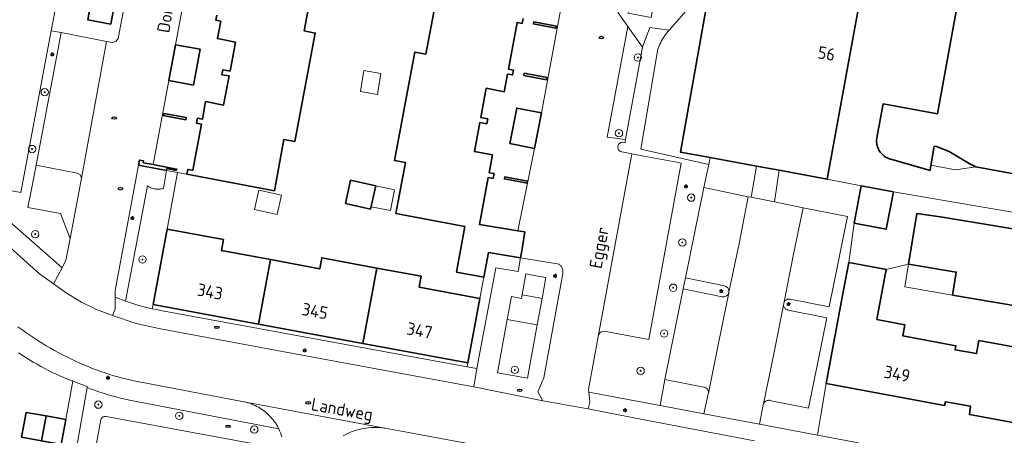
# Model space of a CAD drawing. Header units: metres. Extents: x 152610 to 160096, y 456114 to 462495.
# Tile 387 of 656: x 157570 to 157677, y 460284 to 460329. Entities that reach past the tile are written whole.
import ezdxf
from ezdxf.enums import TextEntityAlignment as Align

# ---------------------------------------------------------------- set-up
doc = ezdxf.new("R2010")
doc.units = ezdxf.units.M
doc.header["$LTSCALE"] = 0.5
doc.layers.get('0').update_dxf_attribs({"linetype": 'CONTINUOUS'})
for name, color, linetype, lineweight in [('B-PV-GR-BEPLANTING_CULTUUR_HEESTERS-GV', 251, 'CONTINUOUS', 18), ('B-PV-GR-BOOM-S', 251, 'CONTINUOUS', 25), ('B-PV-IE-MEUBILAIR-S', 251, 'CONTINUOUS', 25), ('B-PV-OG-BEBOUWING-GV', 6, 'CONTINUOUS', 35), ('B-PV-OG-BEBOUWING-T18', 1, 'CONTINUOUS', 18), ('B-PV-OG-BEBOUWING_OVERBOUWING-GV', 251, 'CONTINUOUS', 18), ('B-PV-OG-BEBOUWING_SCHUUR-GV', 251, 'CONTINUOUS', 18), ('B-PV-OG-TOPOGRAFIE-T18', 1, 'CONTINUOUS', 18), ('B-PV-VH-OPENVERHARDING_BETONSTRAATSTEEN-GV', 251, 'CONTINUOUS', 18), ('B-PV-VH-OPENVERHARDING_STRAATBAKSTEEN-GV', 251, 'CONTINUOUS', 18), ('B-PV-VH-OPENVERHARDING_TEGEL-GV', 251, 'CONTINUOUS', 18)]:
    doc.layers.add(name, color=color, linetype=linetype, lineweight=lineweight)
doc.styles.add('NLCS-ISO', font='NLCS-ISO.ttf')
doc.styles.add('NLCS-ISO-M750-T18', font='NLCS-ISO.ttf', dxfattribs={"height": 1.35})

# ---------------------------------------------------------------- blocks, each defined once
blk = doc.blocks.new('SIE-MEUBILAIR_PAAL_LICHTMAST-SO')
for points in [[(-0.62, 0), (-1, 0)], [(-0.71, 0.71), (-0.44, 0.44)], [(0, 1), (0, 0.62)], [(0.44, 0.44), (0.71, 0.71)], [(1, 0), (0.62, 0)], [(-0.71, -0.71), (-0.44, -0.44)], [(0, -0.62), (0, -1)], [(0.44, -0.44), (0.71, -0.71)]]:
    blk.add_lwpolyline(points)
blk.add_circle((0, 0), 0.5)
blk = doc.blocks.new('SIE-MEUBILAIR_PUT_RIOOLPUT-SO')
blk.add_ellipse((0, 0), major_axis=(1.25, 0), ratio=0.54)
at = {"style": 'NLCS-ISO'}
blk.add_text('ri', height=0.75, dxfattribs=at).set_placement((-0.04, 0.07), align=Align.MIDDLE_CENTER)
blk = doc.blocks.new('SGR-BOOM_GBKN-SO')
at = {"linetype": 'ByBlock', "lineweight": 18}
h = blk.add_hatch(color=0, dxfattribs=at)
h.dxf.hatch_style = 1
edge = h.paths.add_edge_path()
edge.add_arc((0, 0), 0.25, 0, 360)
at = {"color": 0, "linetype": 'ByBlock', "lineweight": 18}
for radius in [2, 0.25]:
    blk.add_circle((0, 0), radius, dxfattribs=at)
at = {"color": 0, "linetype": 'ByBlock', "lineweight": 18, "style": 'NLCS-ISO'}
blk.add_attdef('SOORT', (2.5, 0), '', height=1.5, dxfattribs=at)

msp = doc.modelspace()

# ---------------------------------------------------------------- linework, layer by layer
at = {"layer": 'B-PV-GR-BEPLANTING_CULTUUR_HEESTERS-GV', "flags": 128}
for points in [[(157647.14, 460335.83), (157640.609, 460328.347), (157640.472, 460328.2), (157640.34, 460328.047), (157640.215, 460327.889), (157640.096, 460327.726), (157639.984, 460327.559), (157639.878, 460327.387), (157639.779, 460327.212), (157639.687, 460327.032), (157639.603, 460326.849), (157639.526, 460326.663), (157639.456, 460326.474), (157639.394, 460326.282), (157639.339, 460326.089), (157639.292, 460325.892), (157639.253, 460325.696), (157639.253, 460325.693), (157637.539, 460315.44), (157644.908, 460313.786), (157645.068, 460314.543), (157641.82, 460315.145), (157644.779, 460331.585)], [(157598.599, 460284.263), (157598.525, 460284.483), (157598.444, 460284.699), (157598.355, 460284.913), (157598.259, 460285.123), (157582.067, 460288.226), (157581.584, 460288.334), (157581.104, 460288.45), (157580.625, 460288.573), (157580.148, 460288.704), (157579.674, 460288.843), (157579.202, 460288.99), (157578.732, 460289.144), (157578.265, 460289.306), (157577.8, 460289.475), (157577.464, 460289.603), (157575.94, 460280.943)], [(157578.299, 460282.525), (157578.956, 460286.116), (157578.963, 460286.14), (157578.985, 460286.198), (157579.015, 460286.253), (157579.051, 460286.304), (157579.094, 460286.35), (157579.142, 460286.39), (157579.209, 460286.418), (157579.278, 460286.438), (157579.349, 460286.45), (157579.422, 460286.455), (157579.494, 460286.451), (157579.528, 460286.447), (157595.768, 460283.441)]]:
    msp.add_lwpolyline(points, dxfattribs=at)
for points in [[(157640.609, 460328.347), (157638.52, 460328.65), (157637.71, 460326.5), (157635.886, 460316.513), (157635.82, 460316.15), (157635.57, 460316.195), (157635.506, 460316.195), (157635.442, 460316.186), (157635.38, 460316.17), (157635.32, 460316.146), (157635.264, 460316.115), (157635.212, 460316.078), (157635.165, 460316.034), (157635.124, 460315.984), (157635.089, 460315.93), (157635.062, 460315.872), (157635.041, 460315.811), (157635.029, 460315.748), (157635.024, 460315.684), (157635.028, 460315.62), (157635.039, 460315.557), (157635.058, 460315.496), (157635.085, 460315.437), (157635.119, 460315.383), (157635.159, 460315.332), (157635.205, 460315.288), (157635.256, 460315.249), (157635.312, 460315.217), (157635.371, 460315.192), (157635.433, 460315.175), (157635.49, 460315.166), (157636.55, 460314.932), (157637.455, 460314.766), (157641.446, 460314.037), (157641.92, 460313.95), (157638.4, 460294.8), (157633.55, 460295.698), (157633.172, 460295.618), (157632.937, 460295.311), (157631.87, 460289.4), (157631.9, 460289.093), (157639.618, 460287.642), (157640.155, 460290.484), (157642.137, 460300.288), (157642.376, 460301.481), (157644.378, 460311.28), (157644.908, 460313.786), (157637.539, 460315.44), (157639.253, 460325.693), (157639.253, 460325.696), (157639.292, 460325.892), (157639.339, 460326.089), (157639.394, 460326.282), (157639.456, 460326.474), (157639.526, 460326.663), (157639.603, 460326.849), (157639.687, 460327.032), (157639.779, 460327.212), (157639.878, 460327.387), (157639.984, 460327.559), (157640.096, 460327.726), (157640.215, 460327.889), (157640.34, 460328.047), (157640.472, 460328.2)], [(157573.58, 460328.3), (157570.29, 460310.77), (157565.358, 460311.655), (157565.048, 460311.639), (157564.846, 460311.404), (157564.837, 460311.357), (157564.828, 460311.309), (157574.76, 460302.6), (157575.17, 460303.42), (157575.621, 460305.776), (157574.569, 460308.479), (157571.058, 460309.136), (157571.44, 460311.1), (157571.95, 460313.72), (157574.65, 460328.09)], [(157650.078, 460313.614), (157645.068, 460314.543), (157644.908, 460313.786), (157644.378, 460311.28), (157649.169, 460310.295), (157649.491, 460310.231), (157650.088, 460313.612)], [(157587.276, 460312.921), (157586.086, 460313.141), (157585.749, 460311.204), (157585.725, 460311.197), (157585.602, 460311.165), (157585.477, 460311.14), (157585.351, 460311.124), (157585.224, 460311.115), (157585.097, 460311.114), (157584.97, 460311.122), (157584.843, 460311.137), (157584.718, 460311.16), (157584.594, 460311.191), (157584.473, 460311.23), (157584.354, 460311.276), (157584.239, 460311.33), (157584.127, 460311.39), (157584.019, 460311.458), (157581.64, 460298.96), (157583.072, 460298.496), (157584.535, 460298.142), (157584.62, 460298.61), (157586.14, 460306.78)], [(157660.08, 460303.169), (157660.668, 460307.435), (157661.417, 460311.471), (157657.739, 460312.194), (157652.544, 460313.157), (157652.017, 460309.728), (157655.148, 460309.105), (157659.951, 460308.139), (157657.964, 460298.339), (157653.734, 460299.191), (157653.666, 460299.2), (157653.596, 460299.201), (157653.527, 460299.195), (157653.46, 460299.18), (157653.394, 460299.158), (157653.331, 460299.128), (157653.272, 460299.092), (157653.218, 460299.048), (157653.169, 460298.999), (157653.126, 460298.945), (157653.09, 460298.886), (157653.028, 460298.711), (157653.026, 460298.504), (157653.041, 460298.436), (157653.063, 460298.371), (157653.093, 460298.309), (157653.13, 460298.25), (157653.174, 460298.196), (157653.223, 460298.148), (157653.278, 460298.105), (157653.337, 460298.069), (157653.4, 460298.041), (157653.466, 460298.019), (157653.52, 460298.008), (157657.725, 460297.149), (157655.731, 460287.354), (157651.508, 460288.205), (157651.439, 460288.212), (157651.369, 460288.212), (157651.299, 460288.203), (157651.231, 460288.187), (157651.166, 460288.163), (157651.103, 460288.132), (157651.045, 460288.093), (157650.991, 460288.049), (157650.943, 460287.998), (157650.9, 460287.942), (157650.865, 460287.882), (157650.836, 460287.819), (157650.815, 460287.752), (157650.806, 460287.712), (157650.408, 460285.613), (157656.712, 460284.428), (157657.102, 460286.807), (157657.635, 460290.055), (157659.379, 460299.409)], [(157624.48, 460303.66), (157621.012, 460304.24), (157620.508, 460301.563), (157620.07, 460299.25), (157618.77, 460292.27), (157618.692, 460291.848), (157619.76, 460291.65), (157621.82, 460302.58), (157624.24, 460302.18)], [(157624.648, 460299.663), (157625.712, 460299.469), (157626.825, 460299.266), (157627.24, 460301.53), (157626.13, 460301.73), (157625.066, 460301.922)], [(157646.6, 460300.622), (157642.376, 460301.481), (157642.137, 460300.288), (157646.351, 460299.449), (157646.419, 460299.437), (157646.488, 460299.432), (157646.557, 460299.436), (157646.625, 460299.448), (157646.692, 460299.467), (157646.755, 460299.494), (157646.815, 460299.528), (157646.871, 460299.569), (157646.922, 460299.616), (157646.966, 460299.668), (157647.005, 460299.726), (157647.037, 460299.787), (157647.061, 460299.852), (157647.068, 460299.878), (157647.082, 460299.945), (157647.088, 460300.014), (157647.086, 460300.083), (157647.076, 460300.152), (157647.059, 460300.219), (157647.033, 460300.283), (157647.001, 460300.345), (157646.961, 460300.402), (157646.916, 460300.453), (157646.864, 460300.5), (157646.808, 460300.54), (157646.747, 460300.574), (157646.683, 460300.6), (157646.616, 460300.619)], [(157623.044, 460296.976), (157621.99, 460291.21), (157625.24, 460290.61), (157626.297, 460296.383)], [(157644.365, 460289.651), (157640.155, 460290.484), (157639.618, 460287.642), (157644.363, 460286.75), (157644.845, 460288.922), (157644.859, 460288.99), (157644.862, 460289.059), (157644.858, 460289.128), (157644.847, 460289.196), (157644.828, 460289.262), (157644.801, 460289.326), (157644.766, 460289.386), (157644.726, 460289.442), (157644.679, 460289.493), (157644.626, 460289.538), (157644.569, 460289.576), (157644.508, 460289.608), (157644.443, 460289.632), (157644.376, 460289.649)]]:
    msp.add_lwpolyline(points, close=True, dxfattribs=at)
at = {"layer": 'B-PV-OG-BEBOUWING-GV', "flags": 128}
for points in [[(157662.544, 460338.56), (157650.83, 460340.701), (157650.745, 460340.233), (157649.038, 460330.826), (157644.779, 460331.585), (157641.82, 460315.145), (157645.068, 460314.543), (157650.078, 460313.614), (157650.088, 460313.612), (157652.527, 460313.16), (157652.544, 460313.157), (157657.739, 460312.194)], [(157628.38, 460328.79), (157625.92, 460329.25), (157625.88, 460329.03), (157628.33, 460328.57)], [(157587.05, 460326.78), (157586.33, 460322.9), (157589.01, 460322.41), (157589.72, 460326.29)], [(157627.33, 460323.22), (157624.88, 460323.68), (157624.83, 460323.45), (157627.29, 460322.99)], [(157626.75, 460319.39), (157624.07, 460319.91), (157623.33, 460316.05), (157626.01, 460315.53)], [(157585.78, 460319.33), (157585.73, 460319.11), (157588.19, 460318.65), (157588.23, 460318.87)], [(157586.086, 460313.141), (157586.12, 460313.34), (157587.15, 460313.15), (157587.17, 460313.3), (157584.649, 460313.775), (157583.56, 460313.98), (157583.59, 460314.18), (157583.15, 460314.26), (157583.051, 460313.702)], [(157625.23, 460311.99), (157622.77, 460312.45), (157622.73, 460312.22), (157625.19, 460311.76)], [(157605.501, 460309.556), (157608.218, 460308.96), (157608.772, 460311.487), (157606.054, 460312.083)], [(157660.668, 460307.435), (157664.156, 460306.773), (157664.924, 460310.817), (157661.417, 460311.471)], [(157670.257, 460308.094), (157667.46, 460308.473), (157666.576, 460302.991), (157671.753, 460302.125), (157671.351, 460299.632), (157680.961, 460297.975), (157682.269, 460306.084)], [(157592.25, 460305.65), (157586.14, 460306.78), (157584.62, 460298.61), (157596.072, 460296.484), (157597.37, 460303.47), (157592.03, 460304.46)], [(157608.909, 460302.561), (157602.93, 460303.67), (157602.71, 460302.48), (157597.37, 460303.47), (157596.072, 460296.484), (157607.391, 460294.383)], [(157660.08, 460303.169), (157659.379, 460299.409), (157657.635, 460290.055), (157670.475, 460287.661), (157670.596, 460288.062), (157673.301, 460287.577), (157673.198, 460286.663), (157683.206, 460284.813), (157684.666, 460292.804), (157682.523, 460293.193), (157682.942, 460295.142), (157680.169, 460295.738), (157679.731, 460293.699), (157674.207, 460294.7), (157673.961, 460293.281), (157671.629, 460293.686), (157671.712, 460294.132), (157665.955, 460295.206), (157666.18, 460296.412), (157663.147, 460296.977), (157664.16, 460302.409), (157663.216, 460302.585)], [(157613.71, 460301.67), (157608.909, 460302.561), (157607.391, 460294.383), (157618.77, 460292.27), (157620.07, 460299.25), (157613.49, 460300.48)], [(157573.013, 460286.518), (157570.859, 460286.887), (157570.36, 460284.207), (157572.513, 460283.81)], [(157575.167, 460286.148), (157573.013, 460286.518), (157572.513, 460283.81), (157574.666, 460283.413)]]:
    msp.add_lwpolyline(points, close=True, dxfattribs=at)
for points in [[(157591.53, 460329.98), (157591.43, 460329.45), (157591.96, 460329.35), (157591.6, 460327.44), (157593.56, 460327.07), (157592.97, 460323.92), (157592.2, 460324.06), (157592.1, 460323.53), (157592.87, 460323.39), (157592.28, 460320.24), (157590.32, 460320.61), (157589.97, 460318.7), (157589.44, 460318.8), (157589.34, 460318.27), (157589.87, 460318.17), (157588.93, 460313.16), (157588.4, 460313.26), (157588.3, 460312.73), (157597.782, 460310.951), (157598.82, 460316.51), (157600.009, 460316.291), (157602.219, 460328.041), (157601.03, 460328.269), (157603.02, 460338.919)], [(157673.014, 460337.384), (157669.723, 460319.286), (157663.803, 460320.362), (157663.131, 460316.669), (157663.121, 460316.596), (157663.109, 460316.468), (157663.105, 460316.34), (157663.11, 460316.213), (157663.122, 460316.085), (157663.142, 460315.959), (157663.171, 460315.834), (157663.207, 460315.712), (157663.25, 460315.591), (157663.301, 460315.474), (157663.359, 460315.36), (157663.424, 460315.25), (157663.496, 460315.144), (157663.574, 460315.043), (157663.659, 460314.947), (157663.749, 460314.857), (157663.845, 460314.772), (157663.946, 460314.693), (157664.052, 460314.621), (157664.162, 460314.556), (157664.276, 460314.498), (157664.393, 460314.447), (157664.513, 460314.403), (157664.636, 460314.367), (157668.905, 460313.155), (157668.957, 460313.469), (157669.336, 460315.775), (157669.611, 460315.728), (157670.97, 460315.193), (157672.23, 460314.455), (157673.141, 460313.912), (157673.89, 460313.55), (157686.238, 460311.274)], [(157616.22, 460336.42), (157614.22, 460325.76), (157613.02, 460325.99), (157610.81, 460314.24), (157612, 460314.02), (157610.96, 460308.46), (157618.458, 460307.047), (157617.53, 460302.124), (157620.508, 460301.563), (157621.012, 460304.24), (157624.48, 460303.66), (157624.665, 460304.634), (157624.949, 460306.471), (157624.205, 460306.595), (157620.024, 460307.295), (157620.977, 460312.373), (157621.508, 460312.272), (157621.609, 460312.803), (157621.078, 460312.903), (157621.439, 460314.826), (157619.476, 460315.197), (157620.068, 460318.342), (157620.829, 460318.202), (157620.929, 460318.732), (157620.168, 460318.873), (157620.77, 460322.058), (157622.723, 460321.686), (157623.084, 460323.599), (157623.615, 460323.499), (157623.715, 460324.03), (157623.184, 460324.13), (157624.137, 460329.198), (157624.668, 460329.097), (157624.768, 460329.628)], [(157577.77, 460330.71), (157577.54, 460329.49), (157580.04, 460329.02), (157581.213, 460335.317)]]:
    msp.add_lwpolyline(points, dxfattribs=at)
at = {"layer": 'B-PV-OG-BEBOUWING_OVERBOUWING-GV', "flags": 128}
for points in [[(157669.611, 460315.728), (157669.336, 460315.775), (157668.998, 460313.718), (157671.659, 460313.209), (157673.89, 460313.55), (157673.141, 460313.912), (157672.23, 460314.455), (157670.97, 460315.193)], [(157610.797, 460311.043), (157608.772, 460311.487), (157608.27, 460309.196), (157610.387, 460308.807)], [(157671.753, 460302.125), (157666.576, 460302.991), (157666.178, 460300.524), (157671.351, 460299.632)]]:
    msp.add_lwpolyline(points, close=True, dxfattribs=at)
at = {"layer": 'B-PV-OG-BEBOUWING_SCHUUR-GV', "flags": 128}
for points in [[(157609.348, 460323.662), (157607.485, 460323.967), (157607.113, 460321.693), (157608.976, 460321.389)], [(157598.544, 460310.476), (157596.099, 460311.019), (157595.632, 460308.917), (157598.077, 460308.374)]]:
    msp.add_lwpolyline(points, close=True, dxfattribs=at)
at = {"layer": 'B-PV-VH-OPENVERHARDING_BETONSTRAATSTEEN-GV', "flags": 128}
for points in [[(157582.292, 460335.117), (157580.856, 460327.442), (157580.59, 460327.116), (157580.177, 460327.038), (157579.59, 460327.13), (157576.846, 460312.32), (157576.46, 460310.16), (157575.621, 460305.776), (157575.17, 460303.42), (157574.76, 460302.6), (157573.81, 460300.851), (157575.29, 460299.783), (157576.858, 460298.85), (157578.502, 460298.06), (157580.21, 460297.418), (157580.5, 460298.1), (157580.507, 460299.412), (157580.51, 460300.11), (157583.051, 460313.702), (157583.15, 460314.26), (157583.59, 460314.18), (157583.56, 460313.98), (157584.649, 460313.775), (157586.33, 460322.9), (157587.05, 460326.78), (157590.52, 460345.43)], [(157590.52, 460345.43), (157587.05, 460326.78), (157589.72, 460326.29), (157589.01, 460322.41), (157586.33, 460322.9), (157584.649, 460313.775), (157587.17, 460313.3), (157587.15, 460313.15), (157586.12, 460313.34), (157586.086, 460313.141), (157587.276, 460312.921), (157588.3, 460312.73), (157588.4, 460313.26), (157588.93, 460313.16), (157589.87, 460318.17), (157589.34, 460318.27), (157589.44, 460318.8), (157589.97, 460318.7), (157590.32, 460320.61), (157592.28, 460320.24), (157592.87, 460323.39), (157592.1, 460323.53), (157592.2, 460324.06), (157592.97, 460323.92), (157593.56, 460327.07), (157591.6, 460327.44), (157591.96, 460329.35), (157591.43, 460329.45), (157591.53, 460329.98)], [(157662.544, 460338.56), (157657.739, 460312.194), (157661.417, 460311.471), (157664.924, 460310.817), (157684.401, 460307.484)], [(157624.768, 460329.628), (157624.668, 460329.097), (157624.137, 460329.198), (157623.184, 460324.13), (157623.715, 460324.03), (157623.615, 460323.499), (157623.084, 460323.599), (157622.723, 460321.686), (157620.77, 460322.058), (157620.168, 460318.873), (157620.929, 460318.732), (157620.829, 460318.202), (157620.068, 460318.342), (157619.476, 460315.197), (157621.439, 460314.826), (157621.078, 460312.903), (157621.609, 460312.803), (157621.508, 460312.272), (157620.977, 460312.373), (157620.024, 460307.295), (157624.205, 460306.595), (157626.01, 460315.53), (157623.33, 460316.05), (157624.07, 460319.91), (157626.75, 460319.39), (157630.21, 460337.93)], [(157630.21, 460337.93), (157626.75, 460319.39), (157626.01, 460315.53), (157624.205, 460306.595), (157624.949, 460306.471), (157624.665, 460304.634), (157624.48, 460303.66), (157628.659, 460302.962), (157628.663, 460302.961), (157628.734, 460302.907), (157628.799, 460302.849), (157628.859, 460302.784), (157628.913, 460302.715), (157628.961, 460302.641), (157629.001, 460302.562), (157629.035, 460302.481), (157629.06, 460302.396), (157629.078, 460302.31), (157629.089, 460302.223), (157629.091, 460302.135), (157629.085, 460302.047), (157629.071, 460301.96), (157627.95, 460295.81), (157627.01, 460290.64), (157626.764, 460290.058), (157626.37, 460289.12), (157626.907, 460288.147), (157628.963, 460287.784), (157629.317, 460287.722), (157631.82, 460287.28), (157632.01, 460288.02), (157631.9, 460289.093), (157631.87, 460289.4), (157632.937, 460295.311), (157636.55, 460314.932), (157635.49, 460315.166), (157635.433, 460315.175), (157635.371, 460315.192), (157635.312, 460315.217), (157635.256, 460315.249), (157635.205, 460315.288), (157635.159, 460315.332), (157635.119, 460315.383), (157635.085, 460315.437), (157635.058, 460315.496), (157635.039, 460315.557), (157635.028, 460315.62), (157635.024, 460315.684), (157635.029, 460315.748), (157635.041, 460315.811), (157635.062, 460315.872), (157635.089, 460315.93), (157635.124, 460315.984), (157635.165, 460316.034), (157635.212, 460316.078), (157635.264, 460316.115), (157635.32, 460316.146), (157635.38, 460316.17), (157635.442, 460316.186), (157635.506, 460316.195), (157635.57, 460316.195), (157635.82, 460316.15), (157635.886, 460316.513), (157633.878, 460316.745), (157636.115, 460328.766), (157635.07, 460330.25)], [(157686.238, 460311.274), (157673.89, 460313.55), (157673.141, 460313.912), (157672.23, 460314.455), (157670.97, 460315.193), (157669.611, 460315.728), (157669.336, 460315.775), (157668.957, 460313.469), (157668.905, 460313.155), (157664.636, 460314.367), (157664.513, 460314.403), (157664.393, 460314.447), (157664.276, 460314.498), (157664.162, 460314.556), (157664.052, 460314.621), (157663.946, 460314.693), (157663.845, 460314.772), (157663.749, 460314.857), (157663.659, 460314.947), (157663.574, 460315.043), (157663.496, 460315.144), (157663.424, 460315.25), (157663.359, 460315.36), (157663.301, 460315.474), (157663.25, 460315.591), (157663.207, 460315.712), (157663.171, 460315.834), (157663.142, 460315.959), (157663.122, 460316.085), (157663.11, 460316.213), (157663.105, 460316.34), (157663.109, 460316.468), (157663.121, 460316.596), (157663.131, 460316.669), (157663.803, 460320.362), (157669.723, 460319.286), (157673.014, 460337.384)], [(157680.961, 460297.975), (157671.351, 460299.632), (157671.753, 460302.125), (157666.576, 460302.991), (157664.16, 460302.409), (157663.147, 460296.977), (157666.18, 460296.412), (157665.955, 460295.206), (157671.712, 460294.132), (157671.629, 460293.686), (157673.961, 460293.281), (157674.207, 460294.7), (157679.731, 460293.699)], [(157683.206, 460284.813), (157673.198, 460286.663), (157673.301, 460287.577), (157670.596, 460288.062), (157670.475, 460287.661), (157657.635, 460290.055), (157657.102, 460286.807), (157656.712, 460284.428), (157661.152, 460283.593)], [(157595.768, 460283.441), (157579.528, 460286.447), (157579.494, 460286.451), (157579.422, 460286.455), (157579.349, 460286.45), (157579.278, 460286.438), (157579.209, 460286.418), (157579.142, 460286.39), (157579.094, 460286.35), (157579.051, 460286.304), (157579.015, 460286.253), (157578.985, 460286.198), (157578.963, 460286.14), (157578.956, 460286.116), (157578.299, 460282.525)]]:
    msp.add_lwpolyline(points, dxfattribs=at)
for points in [[(157650.479, 460341.806), (157647.12, 460342.46), (157646.082, 460336.756), (157644.9, 460336.99), (157643.23, 460337.3), (157642.31, 460332.39), (157640.95, 460330.57), (157638.87, 460330.96), (157638.64, 460329.74), (157636.15, 460330.21), (157637.37, 460336.66), (157636.311, 460336.88), (157635.07, 460330.25), (157636.115, 460328.766), (157637.71, 460326.5), (157638.52, 460328.65), (157640.609, 460328.347), (157647.14, 460335.83), (157647.61, 460338.631), (157648.001, 460340.748), (157650.2, 460340.37)], [(157575.138, 460336.473), (157569.719, 460337.485), (157564.846, 460311.404), (157565.048, 460311.639), (157565.358, 460311.655), (157570.29, 460310.77), (157573.58, 460328.3), (157574.18, 460331.48)], [(157625.88, 460329.03), (157625.92, 460329.25), (157628.38, 460328.79), (157628.33, 460328.57)], [(157637.71, 460326.5), (157636.115, 460328.766), (157633.878, 460316.745), (157635.886, 460316.513)], [(157579.59, 460327.13), (157574.65, 460328.09), (157571.95, 460313.72), (157576.388, 460312.867), (157576.715, 460312.676), (157576.846, 460312.32)], [(157624.83, 460323.45), (157624.88, 460323.68), (157627.33, 460323.22), (157627.29, 460322.99)], [(157585.73, 460319.11), (157585.78, 460319.33), (157588.23, 460318.87), (157588.19, 460318.65)], [(157637.455, 460314.766), (157636.55, 460314.932), (157632.937, 460295.311), (157633.172, 460295.618), (157633.55, 460295.698), (157638.4, 460294.8), (157641.92, 460313.95), (157641.446, 460314.037)], [(157576.46, 460310.16), (157576.846, 460312.32), (157576.715, 460312.676), (157576.388, 460312.867), (157571.95, 460313.72), (157571.44, 460311.1), (157571.058, 460309.136), (157574.569, 460308.479), (157575.621, 460305.776)], [(157622.73, 460312.22), (157622.77, 460312.45), (157625.23, 460311.99), (157625.19, 460311.76)], [(157649.169, 460310.295), (157644.378, 460311.28), (157642.376, 460301.481), (157646.6, 460300.622), (157646.616, 460300.619), (157646.683, 460300.6), (157646.747, 460300.574), (157646.808, 460300.54), (157646.864, 460300.5), (157646.916, 460300.453), (157646.961, 460300.402), (157647.001, 460300.345), (157647.033, 460300.283), (157647.059, 460300.219), (157647.076, 460300.152), (157647.086, 460300.083), (157647.088, 460300.014), (157647.082, 460299.945), (157648.185, 460305.214)], [(157649.491, 460310.231), (157649.169, 460310.295), (157648.185, 460305.214), (157647.082, 460299.945), (157647.068, 460299.878), (157645.967, 460294.411), (157644.859, 460288.99), (157644.845, 460288.922), (157644.363, 460286.75), (157644.366, 460286.749), (157650.402, 460285.614), (157650.408, 460285.613), (157650.806, 460287.712), (157650.815, 460287.752), (157650.836, 460287.819), (157651.979, 460293.437), (157653.028, 460298.711), (157654.11, 460304.05), (157655.148, 460309.105), (157652.017, 460309.728)], [(157659.951, 460308.139), (157655.148, 460309.105), (157654.11, 460304.05), (157653.028, 460298.711), (157653.09, 460298.886), (157653.126, 460298.945), (157653.169, 460298.999), (157653.218, 460299.048), (157653.272, 460299.092), (157653.331, 460299.128), (157653.394, 460299.158), (157653.46, 460299.18), (157653.527, 460299.195), (157653.596, 460299.201), (157653.666, 460299.2), (157653.734, 460299.191), (157657.964, 460298.339)], [(157619.76, 460291.65), (157619.432, 460289.668), (157626.907, 460288.147), (157626.37, 460289.12), (157626.764, 460290.058), (157627.01, 460290.64), (157627.95, 460295.81), (157629.071, 460301.96), (157629.085, 460302.047), (157629.091, 460302.135), (157629.089, 460302.223), (157629.078, 460302.31), (157629.06, 460302.396), (157629.035, 460302.481), (157629.001, 460302.562), (157628.961, 460302.641), (157628.913, 460302.715), (157628.859, 460302.784), (157628.799, 460302.849), (157628.734, 460302.907), (157628.663, 460302.961), (157628.659, 460302.962), (157624.48, 460303.66), (157624.24, 460302.18), (157621.82, 460302.58)], [(157624.576, 460299.274), (157624.648, 460299.663), (157625.066, 460301.922), (157626.13, 460301.73), (157627.24, 460301.53), (157626.825, 460299.266), (157626.297, 460296.383), (157625.24, 460290.61), (157621.99, 460291.21), (157623.044, 460296.976), (157623.5, 460299.47)], [(157646.351, 460299.449), (157642.137, 460300.288), (157640.155, 460290.484), (157644.365, 460289.651), (157644.376, 460289.649), (157644.443, 460289.632), (157644.508, 460289.608), (157644.569, 460289.576), (157644.626, 460289.538), (157644.679, 460289.493), (157644.726, 460289.442), (157644.766, 460289.386), (157644.801, 460289.326), (157644.828, 460289.262), (157644.847, 460289.196), (157644.858, 460289.128), (157644.862, 460289.059), (157644.859, 460288.99), (157645.967, 460294.411), (157647.068, 460299.878), (157647.061, 460299.852), (157647.037, 460299.787), (157647.005, 460299.726), (157646.966, 460299.668), (157646.922, 460299.616), (157646.871, 460299.569), (157646.815, 460299.528), (157646.755, 460299.494), (157646.692, 460299.467), (157646.625, 460299.448), (157646.557, 460299.436), (157646.488, 460299.432), (157646.419, 460299.437)], [(157653.026, 460298.504), (157653.028, 460298.711), (157651.979, 460293.437), (157650.836, 460287.819), (157650.865, 460287.882), (157650.9, 460287.942), (157650.943, 460287.998), (157650.991, 460288.049), (157651.045, 460288.093), (157651.103, 460288.132), (157651.166, 460288.163), (157651.231, 460288.187), (157651.299, 460288.203), (157651.369, 460288.212), (157651.439, 460288.212), (157651.508, 460288.205), (157655.731, 460287.354), (157657.725, 460297.149), (157653.52, 460298.008), (157653.466, 460298.019), (157653.4, 460298.041), (157653.337, 460298.069), (157653.278, 460298.105), (157653.223, 460298.148), (157653.174, 460298.196), (157653.13, 460298.25), (157653.093, 460298.309), (157653.063, 460298.371), (157653.041, 460298.436)]]:
    msp.add_lwpolyline(points, close=True, dxfattribs=at)
at = {"layer": 'B-PV-VH-OPENVERHARDING_STRAATBAKSTEEN-GV', "flags": 128}
for points in [[(157649.862, 460283.822), (157643.963, 460284.943), (157636.77, 460286.31), (157631.82, 460287.28), (157629.317, 460287.722), (157628.963, 460287.784), (157626.907, 460288.147), (157619.432, 460289.668), (157619.03, 460289.75), (157602.74, 460292.76), (157585.44, 460295.971), (157582.783, 460296.544), (157580.21, 460297.418), (157578.502, 460298.06), (157576.858, 460298.85), (157575.29, 460299.783), (157573.81, 460300.851), (157572.32, 460301.93), (157569.9, 460304.11)], [(157569.954, 460296.189), (157570.38, 460295.876), (157570.81, 460295.57), (157571.246, 460295.27), (157571.685, 460294.976), (157572.129, 460294.69), (157572.578, 460294.41), (157573.03, 460294.137), (157573.487, 460293.871), (157573.947, 460293.612), (157574.412, 460293.359), (157574.88, 460293.114), (157575.338, 460292.883), (157575.779, 460292.665), (157576.223, 460292.453), (157576.67, 460292.249), (157577.121, 460292.053), (157577.575, 460291.863), (157578.032, 460291.681), (157578.492, 460291.507), (157578.954, 460291.34), (157579.419, 460291.181), (157579.887, 460291.029), (157580.357, 460290.885), (157580.83, 460290.748), (157581.304, 460290.619), (157581.781, 460290.498), (157582.26, 460290.385), (157582.74, 460290.279), (157582.948, 460290.236), (157594.296, 460288.095), (157609.766, 460285.198), (157612.169, 460284.755), (157625.917, 460282.182)]]:
    msp.add_lwpolyline(points, dxfattribs=at)
at = {"layer": 'B-PV-VH-OPENVERHARDING_TEGEL-GV', "flags": 128}
for points in [[(157582.292, 460335.117), (157581.213, 460335.317), (157580.04, 460329.02), (157577.54, 460329.49), (157577.77, 460330.71), (157575.71, 460331.09), (157574.18, 460331.48), (157573.58, 460328.3), (157574.65, 460328.09), (157579.59, 460327.13), (157580.177, 460327.038), (157580.59, 460327.116), (157580.856, 460327.442)], [(157586.086, 460313.141), (157583.051, 460313.702), (157580.51, 460300.11), (157580.507, 460299.412), (157581.64, 460298.96), (157584.019, 460311.458), (157584.127, 460311.39), (157584.239, 460311.33), (157584.354, 460311.276), (157584.473, 460311.23), (157584.594, 460311.191), (157584.718, 460311.16), (157584.843, 460311.137), (157584.97, 460311.122), (157585.097, 460311.114), (157585.224, 460311.115), (157585.351, 460311.124), (157585.477, 460311.14), (157585.602, 460311.165), (157585.725, 460311.197), (157585.749, 460311.204)], [(157652.527, 460313.16), (157650.088, 460313.612), (157649.491, 460310.231), (157652.017, 460309.728), (157652.544, 460313.157)], [(157574.76, 460302.6), (157564.828, 460311.309), (157564.91, 460309.66), (157564.4, 460309.1), (157569.9, 460304.11), (157572.32, 460301.93), (157573.81, 460300.851)], [(157624.576, 460299.274), (157623.5, 460299.47), (157623.044, 460296.976), (157626.297, 460296.383), (157626.825, 460299.266), (157625.712, 460299.469), (157624.648, 460299.663)], [(157581.64, 460298.96), (157580.507, 460299.412), (157580.5, 460298.1), (157580.21, 460297.418), (157582.783, 460296.544), (157585.44, 460295.971), (157602.74, 460292.76), (157619.03, 460289.75), (157619.432, 460289.668), (157619.76, 460291.65), (157618.692, 460291.848), (157618.69, 460291.848), (157585.44, 460297.961), (157584.987, 460298.049), (157584.535, 460298.142), (157583.072, 460298.496)], [(157577.486, 460289.715), (157575.927, 460290.302), (157575.167, 460286.148), (157574.666, 460283.413), (157574.123, 460280.448), (157573.297, 460275.93), (157574.935, 460275.651), (157575.654, 460279.571), (157577.661, 460279.188), (157577.915, 460280.586), (157575.94, 460280.943), (157577.464, 460289.603)]]:
    msp.add_lwpolyline(points, close=True, dxfattribs=at)
for points in [[(157570.028, 460293.367), (157570.423, 460293.104), (157570.821, 460292.847), (157571.224, 460292.597), (157571.631, 460292.354), (157572.042, 460292.117), (157572.457, 460291.888), (157572.876, 460291.666), (157573.298, 460291.45), (157573.724, 460291.242), (157574.153, 460291.041), (157574.586, 460290.848), (157575.022, 460290.661), (157575.461, 460290.482), (157575.903, 460290.311), (157575.927, 460290.302), (157577.486, 460289.715), (157577.464, 460289.603), (157577.8, 460289.475), (157578.265, 460289.306), (157578.732, 460289.144), (157579.202, 460288.99), (157579.674, 460288.843), (157580.148, 460288.704), (157580.625, 460288.573), (157581.104, 460288.45), (157581.584, 460288.334), (157582.067, 460288.226), (157598.259, 460285.123), (157598.211, 460285.218), (157598.111, 460285.402), (157598.004, 460285.582), (157597.89, 460285.758), (157597.769, 460285.93), (157597.642, 460286.096), (157597.509, 460286.258), (157597.369, 460286.415), (157597.224, 460286.566), (157597.073, 460286.712), (157596.917, 460286.851), (157596.755, 460286.985), (157596.589, 460287.112), (157596.417, 460287.233), (157596.242, 460287.348), (157596.062, 460287.455), (157595.878, 460287.556), (157595.69, 460287.649), (157595.499, 460287.736), (157595.305, 460287.814), (157595.107, 460287.886), (157594.908, 460287.95), (157594.706, 460288.006), (157594.502, 460288.054), (157594.296, 460288.095), (157582.948, 460290.236), (157582.74, 460290.279), (157582.26, 460290.385), (157581.781, 460290.498), (157581.304, 460290.619), (157580.83, 460290.748), (157580.357, 460290.885), (157579.887, 460291.029), (157579.419, 460291.181), (157578.954, 460291.34), (157578.492, 460291.507), (157578.032, 460291.681), (157577.575, 460291.863), (157577.121, 460292.053), (157576.67, 460292.249), (157576.223, 460292.453), (157575.779, 460292.665), (157575.338, 460292.883), (157574.88, 460293.114), (157574.412, 460293.359), (157573.947, 460293.612), (157573.487, 460293.871), (157573.03, 460294.137), (157572.578, 460294.41), (157572.129, 460294.69), (157571.685, 460294.976), (157571.246, 460295.27), (157570.81, 460295.57), (157570.38, 460295.876), (157569.954, 460296.189)], [(157661.152, 460283.593), (157656.712, 460284.428), (157650.408, 460285.613), (157650.402, 460285.614), (157644.366, 460286.749), (157644.363, 460286.75), (157639.618, 460287.642), (157631.9, 460289.093), (157632.01, 460288.02), (157631.82, 460287.28), (157636.77, 460286.31), (157643.963, 460284.943), (157649.862, 460283.822)], [(157605.236, 460284.37), (157605.45, 460284.483), (157605.669, 460284.588), (157605.89, 460284.686), (157606.115, 460284.777), (157606.342, 460284.86), (157606.573, 460284.936), (157606.805, 460285.005), (157607.04, 460285.065), (157607.276, 460285.118), (157607.514, 460285.163), (157607.754, 460285.199), (157607.995, 460285.229), (157608.236, 460285.25), (157608.478, 460285.263), (157608.72, 460285.268), (157608.963, 460285.265), (157609.205, 460285.254), (157609.446, 460285.235), (157609.687, 460285.209), (157609.766, 460285.198), (157594.296, 460288.095), (157594.502, 460288.054), (157594.706, 460288.006), (157594.908, 460287.95), (157595.107, 460287.886), (157595.305, 460287.814), (157595.499, 460287.736), (157595.69, 460287.649), (157595.878, 460287.556), (157596.062, 460287.455), (157596.242, 460287.348), (157596.417, 460287.233), (157596.589, 460287.112), (157596.755, 460286.985), (157596.917, 460286.851), (157597.073, 460286.712), (157597.224, 460286.566), (157597.369, 460286.415), (157597.509, 460286.258), (157597.642, 460286.096), (157597.769, 460285.93), (157597.89, 460285.758), (157598.004, 460285.582), (157598.111, 460285.402), (157598.211, 460285.218), (157598.259, 460285.123), (157598.355, 460284.913), (157598.444, 460284.699), (157598.525, 460284.483), (157598.599, 460284.263)], [(157625.917, 460282.182), (157612.169, 460284.755), (157609.766, 460285.198), (157609.687, 460285.209), (157609.446, 460285.235), (157609.205, 460285.254), (157608.963, 460285.265), (157608.72, 460285.268), (157608.478, 460285.263), (157608.236, 460285.25), (157607.995, 460285.229), (157607.754, 460285.199), (157607.514, 460285.163), (157607.276, 460285.118), (157607.04, 460285.065), (157606.805, 460285.005), (157606.573, 460284.936), (157606.342, 460284.86), (157606.115, 460284.777), (157605.89, 460284.686), (157605.669, 460284.588), (157605.45, 460284.483), (157605.236, 460284.37)]]:
    msp.add_lwpolyline(points, dxfattribs=at)

# ---------------------------------------------------------------- block references
at = {"layer": 'B-PV-GR-BOOM-S', "xscale": 0.2, "yscale": 0.2, "zscale": 0.2}
for p in [(157637.217, 460325.393), (157572.871, 460321.628), (157635.163, 460317.178), (157571.502, 460315.467), (157643.004, 460310.197), (157571.845, 460306.226), (157642.035, 460305.334), (157583.482, 460303.488), (157641.041, 460300.424), (157640.062, 460295.455), (157623.869, 460291.509), (157637.51, 460291.415), (157578.69, 460287.744), (157587.467, 460286.532), (157595.605, 460285.04)]:
    msp.add_blockref('SGR-BOOM_GBKN-SO', p, dxfattribs=at)
at = {"layer": 'B-PV-IE-MEUBILAIR-S', "xscale": 0.2, "yscale": 0.2, "zscale": 0.2}
for name, p in [('SIE-MEUBILAIR_PUT_RIOOLPUT-SO', (157633.251, 460327.556)), ('SIE-MEUBILAIR_PAAL_LICHTMAST-SO', (157573.695, 460325.726)), ('SIE-MEUBILAIR_PUT_RIOOLPUT-SO', (157580.412, 460318.841)), ('SIE-MEUBILAIR_PAAL_LICHTMAST-SO', (157642.433, 460311.415)), ('SIE-MEUBILAIR_PUT_RIOOLPUT-SO', (157581.104, 460311.157)), ('SIE-MEUBILAIR_PAAL_LICHTMAST-SO', (157582.377, 460307.982)), ('SIE-MEUBILAIR_PAAL_LICHTMAST-SO', (157628.233, 460301.715)), ('SIE-MEUBILAIR_PAAL_LICHTMAST-SO', (157646.251, 460300.053)), ('SIE-MEUBILAIR_PAAL_LICHTMAST-SO', (157653.566, 460298.662)), ('SIE-MEUBILAIR_PUT_RIOOLPUT-SO', (157591.534, 460296.125)), ('SIE-MEUBILAIR_PAAL_LICHTMAST-SO', (157601.076, 460293.625)), ('SIE-MEUBILAIR_PAAL_LICHTMAST-SO', (157579.732, 460290.662)), ('SIE-MEUBILAIR_PUT_RIOOLPUT-SO', (157624.394, 460289.303)), ('SIE-MEUBILAIR_PUT_RIOOLPUT-SO', (157601.446, 460287.943)), ('SIE-MEUBILAIR_PAAL_LICHTMAST-SO', (157635.818, 460287.144)), ('SIE-MEUBILAIR_PUT_RIOOLPUT-SO', (157592.764, 460285.399))]:
    msp.add_blockref(name, p, dxfattribs=at)

# ---------------------------------------------------------------- texts
at = {"layer": 'B-PV-OG-BEBOUWING-T18', "style": 'NLCS-ISO-M750-T18'}
for s, rotation, p in [('56', 349.7, (157657.682, 460325.825)), ('343', 349.5, (157590.802, 460300.005)), ('345', 349.5, (157602.188, 460297.892)), ('347', 349.5, (157613.537, 460295.784)), ('349', 349.5, (157665.333, 460291.085))]:
    msp.add_text(s, height=1.35, rotation=rotation, dxfattribs=at).set_placement(p, align=Align.MIDDLE)
at = {"layer": 'B-PV-OG-TOPOGRAFIE-T18', "style": 'NLCS-ISO-M750-T18'}
for s, rotation, p in [('Dorser', 80.4, (157586.155, 460330.763)), ('Egger', 79.7, (157633.205, 460304.73)), ('Landweg', 349.7, (157605.1, 460287.029))]:
    msp.add_text(s, height=1.35, rotation=rotation, dxfattribs=at).set_placement(p, align=Align.MIDDLE)

doc.saveas('drawing.dxf')
